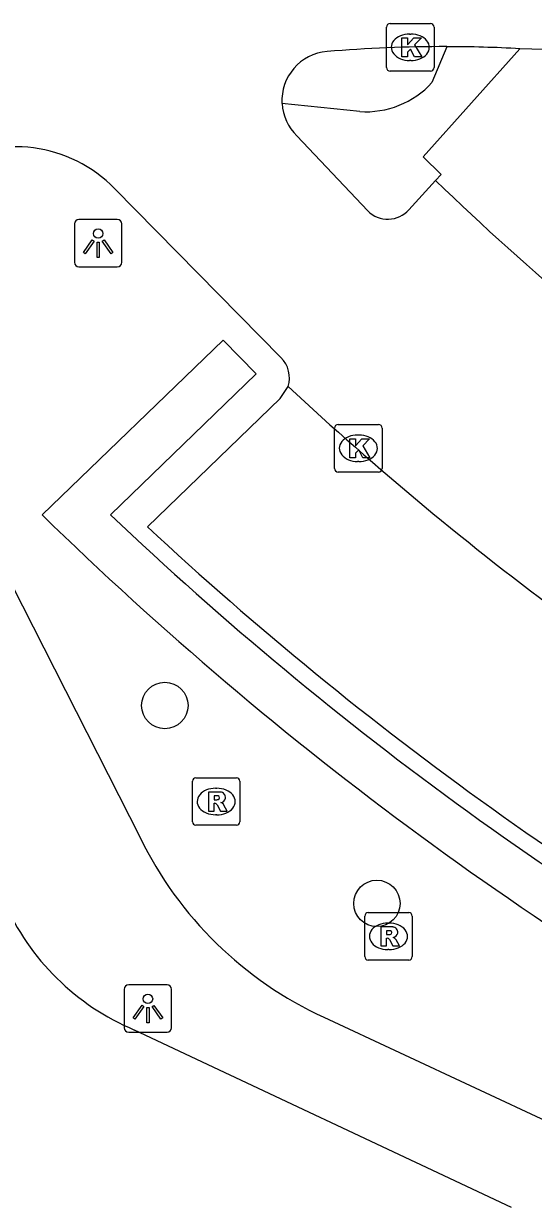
# Model space of a CAD drawing. Extents: x 158838 to 160074, y 386376 to 387776.
# Drawn here: x 159482.18 to 159492.92, y 386918.87 to 386943.65 of the extents above; entities that cross this region are included whole.
import ezdxf

# ---------------------------------------------------------------- set-up
doc = ezdxf.new("R2010")
doc.units = 0
for name, color, linetype in [('IMGEO_Boom', 7, 'Continuous'), ('IMGEO_Haag', 7, 'Continuous'), ('IMGEO_Kolk', 7, 'Continuous'), ('IMGEO_Lichtpunt', 7, 'Continuous'), ('IMGEO_Parkeervlak_open', 7, 'Continuous'), ('IMGEO_Rijbaan_lokaal_open', 7, 'Continuous'), ('IMGEO_Rioolput', 7, 'Continuous'), ('IMGEO_Voetpad_open', 7, 'Continuous')]:
    doc.layers.add(name, color=color, linetype=linetype)

msp = doc.modelspace()

# ---------------------------------------------------------------- linework, layer by layer
at = {"layer": 'IMGEO_Boom'}
for centre in [(159485.156, 386929.291), (159489.624, 386925.122)]:
    msp.add_circle(centre, 0.489, dxfattribs=at)
at = {"layer": 'IMGEO_Haag'}
msp.add_lwpolyline([(159482.572, 386933.304), (159486.382, 386936.985), (159487.083, 386936.272), (159484.012, 386933.305)], dxfattribs=at)
for centre, radius, start, end in [((159534.46, 386986.422), 74.256, 225.6714, 241.79282), ((159534.434, 386986.388), 73.213, 226.47273, 241.7983)]:
    msp.add_arc(centre, radius, start, end, dxfattribs=at)
at = {"layer": 'IMGEO_Kolk'}
for p, q in [((159489.901, 386943.652), (159490.753, 386943.652)), ((159489.826, 386942.726), (159489.826, 386943.578)), ((159490.314, 386943.432), (159490.339, 386943.432)), ((159490.827, 386943.578), (159490.827, 386942.726)), ((159490.753, 386942.652), (159489.901, 386942.652)), ((159490.337, 386942.872), (159490.312, 386942.872)), ((159488.807, 386935.207), (159489.659, 386935.207)), ((159488.732, 386934.281), (159488.732, 386935.133)), ((159489.22, 386934.987), (159489.245, 386934.987)), ((159489.733, 386935.133), (159489.733, 386934.281)), ((159489.659, 386934.207), (159488.807, 386934.207)), ((159489.243, 386934.427), (159489.218, 386934.427))]:
    msp.add_line(p, q, dxfattribs=at)
for points in [[(159489.901, 386943.652), (159490.753, 386943.652)], [(159489.826, 386942.726), (159489.826, 386943.578)], [(159490.827, 386943.578), (159490.827, 386942.726)], [(159490.147, 386943.352), (159490.27, 386943.352), (159490.27, 386943.201), (159490.4, 386943.352), (159490.564, 386943.352), (159490.418, 386943.201), (159490.571, 386942.952), (159490.419, 386942.952), (159490.334, 386943.116), (159490.27, 386943.049), (159490.27, 386942.952), (159490.147, 386942.952), (159490.147, 386943.352)], [(159490.753, 386942.652), (159489.901, 386942.652)], [(159488.807, 386935.207), (159489.659, 386935.207)], [(159488.732, 386934.281), (159488.732, 386935.133)], [(159489.733, 386935.133), (159489.733, 386934.281)], [(159489.053, 386934.907), (159489.176, 386934.907), (159489.176, 386934.756), (159489.306, 386934.907), (159489.47, 386934.907), (159489.324, 386934.756), (159489.477, 386934.507), (159489.325, 386934.507), (159489.24, 386934.671), (159489.176, 386934.604), (159489.176, 386934.507), (159489.053, 386934.507), (159489.053, 386934.907)], [(159489.659, 386934.207), (159488.807, 386934.207)]]:
    msp.add_lwpolyline(points, dxfattribs=at)
for centre, start, end in [((159489.903, 386943.576), 91.552, 178.448), ((159489.903, 386943.576), 91.552, 178.448), ((159490.751, 386943.576), 1.552, 88.448), ((159490.751, 386943.576), 1.552, 88.448), ((159489.903, 386942.728), 181.552, 268.448), ((159489.903, 386942.728), 181.552, 268.448), ((159490.751, 386942.728), 271.552, 358.448), ((159490.751, 386942.728), 271.552, 358.448), ((159488.809, 386935.131), 91.552, 178.448), ((159488.809, 386935.131), 91.552, 178.448), ((159489.657, 386935.131), 1.552, 88.448), ((159489.657, 386935.131), 1.552, 88.448), ((159488.809, 386934.283), 181.552, 268.448), ((159488.809, 386934.283), 181.552, 268.448), ((159489.657, 386934.283), 271.552, 358.448), ((159489.657, 386934.283), 271.552, 358.448)]:
    msp.add_arc(centre, 0.0765, start, end, dxfattribs=at)
for centre, major_axis, ratio, start_param, end_param in [((159490.313, 386943.152), (-0.387, 0.002), 0.722429, 4.712389, 7.853982), ((159490.338, 386943.152), (-0.39, 0.002), 0.717154, 1.570796, 4.712389), ((159489.219, 386934.707), (-0.387, 0.002), 0.722429, 4.712389, 7.853982), ((159489.244, 386934.707), (-0.39, 0.002), 0.717154, 1.570796, 4.712389)]:
    msp.add_ellipse(centre, major_axis=major_axis, ratio=ratio, start_param=start_param, end_param=end_param, dxfattribs=at)
at = {"layer": 'IMGEO_Lichtpunt'}
for p, q in [((159483.252, 386939.431), (159483.252, 386938.624)), ((159483.252, 386939.431), (159483.252, 386938.624)), ((159484.154, 386939.526), (159483.346, 386939.526)), ((159484.154, 386939.526), (159483.346, 386939.526)), ((159484.248, 386938.624), (159484.248, 386939.431)), ((159484.248, 386938.624), (159484.248, 386939.431)), ((159483.346, 386938.53), (159484.154, 386938.53)), ((159483.346, 386938.53), (159484.154, 386938.53)), ((159484.301, 386923.312), (159484.301, 386922.505)), ((159484.301, 386923.312), (159484.301, 386922.505)), ((159485.203, 386923.407), (159484.395, 386923.407)), ((159485.203, 386923.407), (159484.395, 386923.407)), ((159485.297, 386922.505), (159485.297, 386923.312)), ((159485.297, 386922.505), (159485.297, 386923.312)), ((159484.395, 386922.411), (159485.203, 386922.411)), ((159484.395, 386922.411), (159485.203, 386922.411))]:
    msp.add_line(p, q, dxfattribs=at)
for points in [[(159483.626, 386939.095), (159483.665, 386939.067), (159483.477, 386938.805), (159483.439, 386938.832), (159483.626, 386939.095)], [(159483.728, 386939.047), (159483.775, 386939.047), (159483.775, 386938.725), (159483.728, 386938.725), (159483.728, 386939.047)], [(159483.838, 386939.067), (159483.876, 386939.094), (159484.063, 386938.832), (159484.024, 386938.804), (159483.838, 386939.067)], [(159484.675, 386922.976), (159484.714, 386922.948), (159484.526, 386922.686), (159484.488, 386922.713), (159484.675, 386922.976)], [(159484.777, 386922.928), (159484.824, 386922.928), (159484.824, 386922.606), (159484.777, 386922.606), (159484.777, 386922.928)], [(159484.887, 386922.948), (159484.925, 386922.975), (159485.112, 386922.713), (159485.073, 386922.685), (159484.887, 386922.948)]]:
    msp.add_lwpolyline(points, dxfattribs=at)
for centre in [(159483.751, 386939.229), (159484.8, 386923.11)]:
    msp.add_circle(centre, 0.0994, dxfattribs=at)
for centre, start, end in [((159483.346, 386939.431), 90, 180), ((159483.346, 386939.431), 90, 180), ((159484.154, 386939.431), 0, 90), ((159484.154, 386939.431), 0, 90), ((159483.346, 386938.624), 180, 270), ((159483.346, 386938.624), 180, 270), ((159484.154, 386938.624), 270, 0), ((159484.154, 386938.624), 270, 360), ((159484.395, 386923.312), 90, 180), ((159484.395, 386923.312), 90, 180), ((159485.203, 386923.312), 0, 90), ((159485.203, 386923.312), 0, 90), ((159484.395, 386922.505), 180, 270), ((159484.395, 386922.505), 180, 270), ((159485.203, 386922.505), 270, 0), ((159485.203, 386922.505), 270, 360)]:
    msp.add_arc(centre, 0.0946, start, end, dxfattribs=at)
at = {"layer": 'IMGEO_Parkeervlak_open'}
msp.add_lwpolyline([(159484.789, 386933.055), (159487.588, 386935.759), (159487.754, 386936.01)], dxfattribs=at)
msp.add_arc((159534.437, 386986.393), 72.869, 227.0522, 241.79765, dxfattribs=at)
at = {"layer": 'IMGEO_Rijbaan_lokaal_open'}
for points in [[(159489.43, 386939.705), (159487.938, 386941.29)], [(159487.603, 386936.618), (159484.104, 386940.174)], [(159490.859, 386940.347), (159490.3, 386939.73)], [(159492.46, 386918.715), (159484.515, 386922.455)]]:
    msp.add_lwpolyline(points, dxfattribs=at)
for centre, radius, start, end in [((159491.029, 386913.897), 29.269, 89.8712, 94.8099), ((159491.077, 386914.821), 28.344, 86.8434, 89.964), ((159488.655, 386942.032), 1.033, 94.4435, 183.6601), ((159492.256, 386924.795), 18.331, 76.3336, 88.8061), ((159488.658, 386942.035), 1.036, 183.8312, 225.9982), ((159481.998, 386938.112), 2.947, 44.3829, 120.4236), ((159533.589, 386984.663), 61.561, 226.04337, 233.80684), ((159489.853, 386940.135), 0.603, 225.4577, 317.8342), ((159487.167, 386936.187), 0.613, 343.2085, 44.6865), ((159533.874, 386985.536), 67.675, 227.03934, 239.96407), ((159486.544, 386927.266), 5.221, 203.7043, 247.1345)]:
    msp.add_arc(centre, radius, start, end, dxfattribs=at)
at = {"layer": 'IMGEO_Rioolput'}
for p, q in [((159485.812, 386927.768), (159486.664, 386927.768)), ((159485.737, 386926.842), (159485.737, 386927.694)), ((159486.225, 386927.548), (159486.25, 386927.548)), ((159486.738, 386927.694), (159486.738, 386926.842)), ((159486.248, 386926.988), (159486.223, 386926.988)), ((159486.664, 386926.768), (159485.812, 386926.768)), ((159489.367, 386924.002), (159489.367, 386924.854)), ((159489.442, 386924.928), (159490.294, 386924.928)), ((159490.368, 386924.854), (159490.368, 386924.002)), ((159489.855, 386924.708), (159489.88, 386924.708)), ((159489.878, 386924.148), (159489.853, 386924.148)), ((159490.294, 386923.928), (159489.442, 386923.928))]:
    msp.add_line(p, q, dxfattribs=at)
for points in [[(159485.812, 386927.768), (159486.664, 386927.768)], [(159485.737, 386926.842), (159485.737, 386927.694)], [(159486.738, 386927.694), (159486.738, 386926.842)], [(159486.326, 386927.466), (159486.074, 386927.468), (159486.074, 386927.068)], [(159486.252, 386927.387), (159486.198, 386927.387), (159486.198, 386927.306)], [(159486.198, 386927.306), (159486.25, 386927.306)], [(159486.074, 386927.068), (159486.198, 386927.068), (159486.198, 386927.23), (159486.209, 386927.23)], [(159486.256, 386927.201), (159486.327, 386927.068), (159486.467, 386927.068), (159486.402, 386927.194)], [(159486.664, 386926.768), (159485.812, 386926.768)], [(159489.367, 386924.002), (159489.367, 386924.854)], [(159489.442, 386924.928), (159490.294, 386924.928)], [(159490.368, 386924.854), (159490.368, 386924.002)], [(159489.956, 386924.626), (159489.704, 386924.628), (159489.704, 386924.228)], [(159489.882, 386924.547), (159489.828, 386924.547), (159489.828, 386924.466)], [(159489.704, 386924.228), (159489.828, 386924.228), (159489.828, 386924.39), (159489.839, 386924.39)], [(159489.828, 386924.466), (159489.88, 386924.466)], [(159489.886, 386924.361), (159489.957, 386924.228), (159490.097, 386924.228), (159490.032, 386924.354)], [(159490.294, 386923.928), (159489.442, 386923.928)]]:
    msp.add_lwpolyline(points, dxfattribs=at)
for centre, radius, start, end in [((159485.814, 386927.692), 0.0765, 91.552, 178.448), ((159485.814, 386927.692), 0.0765, 91.552, 178.448), ((159486.662, 386927.692), 0.0765, 1.552, 88.448), ((159486.662, 386927.692), 0.0765, 1.552, 88.448), ((159486.234, 386927.495), 0.19, 274.7715, 282.9687), ((159486.258, 386927.291), 0.0964, 77.0061, 93.1865), ((159486.272, 386927.348), 0.0378, 276.6634, 79.6772), ((159486.325, 386927.356), 0.109, 350.3612, 89.416), ((159486.323, 386927.356), 0.112, 277.5842, 350.9817), ((159486.208, 386927.177), 0.0533, 26.0293, 88.6989), ((159486.307, 386927.141), 0.108, 29.5134, 73.7905), ((159485.814, 386926.844), 0.0765, 181.552, 268.448), ((159485.814, 386926.844), 0.0765, 181.552, 268.448), ((159486.662, 386926.844), 0.0765, 271.552, 358.448), ((159486.662, 386926.844), 0.0765, 271.552, 358.448), ((159489.444, 386924.852), 0.0765, 91.552, 178.448), ((159489.444, 386924.852), 0.0765, 91.552, 178.448), ((159490.292, 386924.852), 0.0765, 1.552, 88.448), ((159490.292, 386924.852), 0.0765, 1.552, 88.448), ((159489.888, 386924.451), 0.0964, 77.0061, 93.1865), ((159489.902, 386924.508), 0.0378, 276.6634, 79.6772), ((159489.955, 386924.516), 0.109, 350.3612, 89.416), ((159489.838, 386924.337), 0.0533, 26.0293, 88.6989), ((159489.864, 386924.655), 0.19, 274.7715, 282.9687), ((159489.953, 386924.516), 0.112, 277.5842, 350.9817), ((159489.937, 386924.301), 0.108, 29.5134, 73.7905), ((159489.444, 386924.004), 0.0765, 181.552, 268.448), ((159489.444, 386924.004), 0.0765, 181.552, 268.448), ((159490.292, 386924.004), 0.0765, 271.552, 358.448), ((159490.292, 386924.004), 0.0765, 271.552, 358.448)]:
    msp.add_arc(centre, radius, start, end, dxfattribs=at)
for centre, major_axis, ratio, start_param, end_param in [((159486.224, 386927.268), (-0.387, 0.002), 0.722429, 4.712389, 7.853982), ((159486.249, 386927.268), (-0.39, 0.002), 0.717154, 1.570796, 4.712389), ((159489.854, 386924.428), (-0.387, 0.002), 0.722429, 4.712389, 7.853982), ((159489.879, 386924.428), (-0.39, 0.002), 0.717154, 1.570796, 4.712389)]:
    msp.add_ellipse(centre, major_axis=major_axis, ratio=ratio, start_param=start_param, end_param=end_param, dxfattribs=at)
at = {"layer": 'IMGEO_Voetpad_open'}
for points in [[(159491.095, 386943.165), (159490.784, 386942.409)], [(159492.638, 386943.122), (159490.599, 386940.848), (159490.98, 386940.472), (159490.859, 386940.347)], [(159489.263, 386941.798), (159487.624, 386941.966)], [(159478.096, 386939.362), (159484.637, 386926.507)], [(159488.508, 386922.724), (159493.29, 386920.492), (159500, 386917.36), (159519.31, 386908.348)]]:
    msp.add_lwpolyline(points, dxfattribs=at)
for centre, radius, start, end in [((159489.388, 386943.686), 1.892, 266.2163, 317.5553), ((159491.859, 386930.025), 8.034, 205.9728, 245.3446)]:
    msp.add_arc(centre, radius, start, end, dxfattribs=at)

doc.saveas('drawing.dxf')
